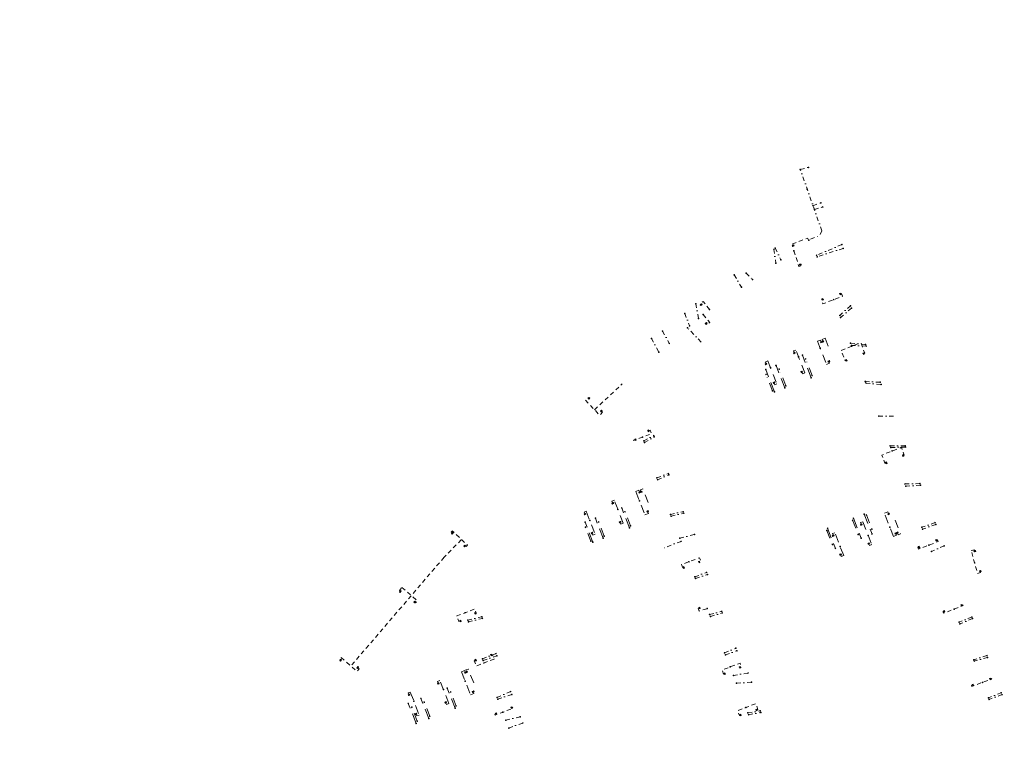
# Model space of a CAD drawing. Header units: inches. Extents: x 0 to 191500, y 0 to 342750.
# Tile 406 of 547: x 187313 to 187605, y 333720 to 333933. Entities that reach past the tile are written whole.
import ezdxf

# ---------------------------------------------------------------- set-up
doc = ezdxf.new("R2010")
doc.units = ezdxf.units.IN
doc.header["$MEASUREMENT"] = 0
for name, pattern in [('RI-HWA_HUISAANSLUITING', [4.8, 3, -1.8]), ('RI-HWA_KOLKAANSLUITING', [4.3, 2.5, -1.8]), ('RI-VWA_HUISAANSLUITING', [6.1, 2.5, -1.8, 0, -1.8])]:
    doc.linetypes.add(name, pattern=pattern)
doc.layers.get('0').update_dxf_attribs({"lineweight": 20})
for name, color, linetype, lineweight in [('ECW', 150, 'Continuous', 20), ('N-WE-RI-HWA_HUISAANSLUITING', 150, 'RI-HWA_HUISAANSLUITING', 20), ('N-WE-RI-HWA_KOLK-S', 150, 'Continuous', 20), ('N-WE-RI-HWA_KOLKAANSLUITING', 150, 'RI-HWA_KOLKAANSLUITING', 20), ('N-WE-RI-HWA_KOLKAANSLUITING_PVC-G', 150, 'RI-HWA_KOLKAANSLUITING', 20), ('N-WE-RI-HWA_RIOOLPUT_ONTSTOPPINGSPUT-G', 150, 'Continuous', 20), ('N-WE-RI-INLAAT', 7, 'Continuous', 20), ('N-WE-RI-VWA_HUISAANSLUITING', 20, 'RI-VWA_HUISAANSLUITING', 20), ('N-WE-RI-VWA_HUISAANSLUITING_PVC_160-G', 20, 'RI-VWA_HUISAANSLUITING', 20), ('N-WE-RI-VWA_RIOOLPUT_ONTSTOPPINGSPUT-G', 30, 'Continuous', 20)]:
    doc.layers.add(name, color=color, linetype=linetype, lineweight=lineweight)
picture_1 = doc.add_image_def('image1.ecw', size_in_pixel=(220000, 285000))

# ---------------------------------------------------------------- blocks, each defined once
blk = doc.blocks.new('N-SRI-KOLK_STRAAT_450X300-SO')
h = blk.add_hatch(color=256)
h.dxf.hatch_style = 1
h.paths.add_polyline_path([(0, 0.75), (-1.125, 1.5), (-1.125, 0)])
h.paths.add_polyline_path([(1.125, 1.5), (0, 0.75), (1.125, 0)])
for p, q in [((-1.125, 0), (1.125, 1.5)), ((1.125, 0), (-1.125, 1.5))]:
    blk.add_line(p, q)
at = {"flags": 128}
blk.add_lwpolyline([(-1.125, 0), (1.125, 0), (1.125, 1.5), (-1.125, 1.5)], close=True, dxfattribs=at)
blk = doc.blocks.new('N-SRI-KOLK_TROTTOIR-SO')
blk.add_hatch(color=256).paths.add_polyline_path([(1.125, 1.5), (-1.125, 1.5), (-1.125, 0)])
blk.add_line((-1.125, 0), (1.125, 1.5))
at = {"flags": 128}
blk.add_lwpolyline([(-1.125, 0), (1.125, 0), (1.125, 1.5), (-1.125, 1.5)], close=True, dxfattribs=at)
blk = doc.blocks.new('A$C2C270354')
h = blk.add_hatch(color=256)
h.dxf.hatch_style = 1
edge = h.paths.add_edge_path()
edge.add_arc((0, 0), 0.1, 0, 360)
blk.add_circle((0, 0), 0.1)
blk = doc.blocks.new('N-SRI-KOLK_RWS-SO')
at = {"ltscale": 0.1}
blk.add_hatch(color=256, dxfattribs=at).paths.add_polyline_path([(0, 0), (1.125, 0), (1.125, 1.5), (0, 1.5)])
blk.add_line((0, 0), (0, 1.5), dxfattribs=at)
at = {"flags": 128}
blk.add_lwpolyline([(-1.125, 0), (1.125, 0), (1.125, 1.5), (-1.125, 1.5)], close=True, dxfattribs=at)
at = {"ltscale": 0.1, "flags": 128}
blk.add_lwpolyline([(0, 0), (1.125, 0), (1.125, 1.5), (0, 1.5)], close=True, dxfattribs=at)

msp = doc.modelspace()

# ---------------------------------------------------------------- linework, layer by layer
at = {"layer": 'N-WE-RI-HWA_HUISAANSLUITING'}
for p, q in [((187548.02191, 333827.07853), (187545.42091, 333833.7639)), ((187540.20284, 333824.03645), (187537.60208, 333830.72119)), ((187537.14219, 333822.84658), (187534.54144, 333829.53132)), ((187494.13199, 333782.49857), (187491.80959, 333788.4483)), ((187563.78346, 333786.63295), (187566.10586, 333780.68322)), ((187483.25728, 333778.25377), (187480.93513, 333784.20288)), ((187486.3163, 333779.44782), (187483.99407, 333785.39713)), ((187560.56545, 333785.37684), (187562.88761, 333779.42774)), ((187552.90875, 333782.38815), (187555.23091, 333776.43904)), ((187442.36843, 333729.02551), (187440.04603, 333734.97524)), ((187434.55274, 333725.97476), (187432.23051, 333731.92407)), ((187430.79506, 333724.508), (187428.47291, 333730.4571))]:
    msp.add_line(p, q, dxfattribs=at)
at = {"layer": 'N-WE-RI-HWA_KOLKAANSLUITING', "ltscale": 0.5, "flags": 128}
for points, elevation in [([(187547.33544, 333867.8405), (187546.91618, 333868.44283), (187542.41399, 333866.73439), (187542.62687, 333866.40987)], 56.25175), ([(187542.90341, 333864.75552), (187544.38821, 333860.10185), (187544.78919, 333860.12989), (187544.79814, 333860.49199)], 56.25175), ([(187556.8516, 333851.94336), (187557.08628, 333852.03276), (187557.38208, 333851.27795), (187551.51202, 333848.99051), (187551.06161, 333850.22013), (187551.29338, 333850.29523)], -0.15781), ([(187517.8296, 333847.30254), (187516.00293, 333849.73769), (187515.13498, 333849.0689), (187515.30058, 333848.86448)], -0.41109), ([(187515.96783, 333845.83127), (187517.94334, 333843.43851), (187517.12212, 333842.77539), (187516.96181, 333843.0139)], 57.0215), ([(187563.72397, 333834.26572), (187563.95449, 333834.34892), (187562.77994, 333837.45225), (187556.90988, 333835.16481), (187558.09382, 333832.12845), (187558.34157, 333832.21179)], 55.60385), ([(187483.76032, 333817.54448), (187491.96108, 333825.25689)], 57.0215), ([(187481.99691, 333821.0524), (187481.8594, 333821.19763)], 56.8909), ([(187499.88802, 333811.37933), (187500.29021, 333811.51859), (187500.67914, 333810.49315), (187495.36093, 333808.44216), (187495.33209, 333808.54591), (187495.76048, 333808.70084)], -0.16571), ([(187570.19004, 333801.76652), (187569.94277, 333801.68213), (187568.99879, 333804.13678), (187574.86885, 333806.42422), (187575.68921, 333804.11095), (187575.48855, 333804.04366)], -0.07147), ([(187444.20775, 333778.98248), (187439.10219, 333773.83122)], 57.26948), ([(187579.91676, 333776.757), (187579.72193, 333776.67539), (187579.89674, 333776.18392), (187585.7668, 333778.47136), (187585.57318, 333778.99251), (187585.31007, 333778.89057)], 0.06597), ([(187439.10219, 333773.83122), (187411.44441, 333741.5465)], 57.26948), ([(187510.08973, 333770.70473), (187509.92734, 333770.64445), (187509.57587, 333771.61973), (187514.89409, 333773.67072), (187515.31328, 333772.56968), (187514.95771, 333772.42716)], -0.27612), ([(187443.85195, 333754.83429), (187443.4966, 333754.71352), (187442.85511, 333756.39258), (187448.22214, 333758.45885), (187448.66046, 333757.30822), (187448.50239, 333757.24653)], -0.17102), ([(187592.83858, 333759.60731), (187593.07084, 333759.69824), (187593.16544, 333759.45547), (187587.29538, 333757.16804), (187587.13018, 333757.59196), (187587.37077, 333757.68561)], -0.87688), ([(187413.55559, 333741.01185), (187413.90538, 333740.73315), (187413.27875, 333739.96178), (187408.5871, 333744.01497), (187408.14518, 333743.50343)], 57.26948), ([(187408.28656, 333743.38129), (187408.14518, 333743.50343)], 57.22489), ([(187448.33458, 333743.20464), (187448.0461, 333743.10331), (187448.61811, 333741.54192), (187453.93751, 333743.58985), (187453.4722, 333744.89182), (187453.26963, 333744.83047)], -0.04808), ([(187522.25708, 333739.24092), (187522.04242, 333739.15816), (187521.58756, 333740.34766), (187526.95363, 333742.41711), (187527.33933, 333741.32219), (187527.03859, 333741.20659)], -0.05233), ([(187595.8924, 333735.81774), (187595.65851, 333735.72648), (187595.75581, 333735.45836), (187601.62587, 333737.7458), (187601.58332, 333737.84395), (187601.33415, 333737.74193)], -0.64551), ([(187454.42507, 333727.32175), (187454.13987, 333727.20075), (187454.23477, 333726.95986), (187459.55417, 333729.00779), (187459.44479, 333729.30349), (187459.26945, 333729.22994)], -0.23215), ([(187531.95034, 333728.56203), (187532.20346, 333728.67554), (187531.6002, 333730.36512), (187526.23395, 333728.2956), (187526.75454, 333726.89839), (187526.93324, 333726.97249)], -0.62651)]:
    msp.add_lwpolyline(points, dxfattribs=dict(at, elevation=elevation))
for points in [[(187485.84985, 333817.08677), (187486.10981, 333816.81449), (187485.24186, 333815.97984), (187481.04773, 333820.4092), (187481.8594, 333821.19763)], [(187441.36415, 333781.11616), (187441.18245, 333781.2888)], [(187596.57856, 333775.78444), (187596.53189, 333776.03651), (187595.54401, 333775.77444)], [(187598.27792, 333769.53483), (187598.3409, 333769.27514), (187597.3969, 333769.01632), (187595.54401, 333775.77444)], [(187426.0123, 333763.76255), (187425.813, 333763.92771), (187426.57151, 333764.83168)], [(187426.57151, 333764.83168), (187431.17042, 333760.85867), (187430.65126, 333760.25772), (187430.46208, 333760.42115)], [(187514.78011, 333758.68413), (187514.54685, 333758.59417), (187514.82689, 333757.82753), (187517.21156, 333758.59504)]]:
    msp.add_lwpolyline(points, dxfattribs=at)
msp.add_lwpolyline([(187441.1824, 333781.28885, -0.000464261), (187441.526, 333781.64992), (187446.02914, 333777.3886), (187445.68403, 333777.02478), (187445.50265, 333777.19683)], format="xyb", dxfattribs=at)
at = {"layer": 'N-WE-RI-HWA_KOLKAANSLUITING_PVC-G'}
for points in [[(187551.44151, 333837.94193), (187551.26022, 333838.40791), (187552.19217, 333838.77049), (187553.50109, 333835.40617)], [(187551.02566, 333837.78014), (187550.84437, 333838.24612), (187549.91242, 333837.88353), (187552.59554, 333830.9871)], [(187543.00607, 333834.55239), (187542.82478, 333835.01836), (187543.52307, 333835.29004)], [(187545.28956, 333828.68115), (187545.47085, 333828.21517), (187546.16981, 333828.48711), (187543.52307, 333835.29004)], [(187534.5522, 333831.26393), (187534.3706, 333831.72979), (187535.18159, 333832.04648), (187537.83333, 333825.24414), (187537.2277, 333825.0081), (187537.0461, 333825.47395)], [(187553.34444, 333831.81497), (187553.52573, 333831.34899), (187552.59554, 333830.9871)], [(187497.11731, 333793.20085), (187496.9355, 333793.66663), (187496.00395, 333793.30301), (187498.69472, 333786.40955)], [(187497.53291, 333793.36318), (187497.3511, 333793.82895), (187498.05002, 333794.10177)], [(187499.64869, 333790.00615), (187498.05002, 333794.10177)], [(187489.10787, 333789.96685), (187488.92606, 333790.43263), (187489.62405, 333790.70508)], [(187491.39787, 333784.09815), (187491.57968, 333783.63238), (187492.27834, 333783.90509), (187489.62405, 333790.70508)], [(187480.87852, 333786.75464), (187480.6964, 333787.22029), (187481.28637, 333787.45175), (187483.94566, 333780.65236), (187483.24718, 333780.37918), (187483.06506, 333780.84483)], [(187499.54258, 333787.27724), (187499.72439, 333786.81147), (187498.69472, 333786.40955)], [(187571.00063, 333786.78336), (187570.81882, 333787.24913), (187569.78915, 333786.84722)], [(187573.22966, 333780.78315), (187573.41147, 333780.31738), (187572.47992, 333779.95376), (187569.78915, 333786.84722)], [(187562.85598, 333783.60411), (187562.67417, 333784.06988), (187563.37283, 333784.3426), (187566.02712, 333777.54261)], [(187572.92739, 333784.84796), (187574.52607, 333780.75234)], [(187556.80989, 333774.48089), (187556.99139, 333774.01499), (187557.69023, 333774.28724), (187555.04003, 333781.09018), (187554.34119, 333780.81793), (187554.52268, 333780.35203)], [(187573.64533, 333780.9453), (187573.82714, 333780.47952), (187574.52607, 333780.75234)], [(187565.14732, 333777.73593), (187565.32913, 333777.27015), (187566.02712, 333777.54261)], [(187445.35375, 333739.72779), (187445.17194, 333740.19357), (187444.24039, 333739.82995), (187446.93116, 333732.93649)], [(187445.76934, 333739.89012), (187445.58754, 333740.35589), (187446.28646, 333740.62871)], [(187447.88513, 333736.53309), (187446.28646, 333740.62871)], [(187437.34431, 333736.49379), (187437.1625, 333736.95957), (187437.86049, 333737.23202)], [(187439.63431, 333730.62509), (187439.81612, 333730.15932), (187440.51478, 333730.43203), (187437.86049, 333737.23202)], [(187428.64919, 333733.09977), (187428.46707, 333733.56542), (187429.05704, 333733.79688), (187431.71632, 333726.99749), (187431.01784, 333726.72431), (187430.83572, 333727.18996)], [(187447.77902, 333733.80418), (187447.96083, 333733.33841), (187446.93116, 333732.93649)]]:
    msp.add_lwpolyline(points, dxfattribs=at)
at = {"layer": 'N-WE-RI-HWA_RIOOLPUT_ONTSTOPPINGSPUT-G'}
for p, q in [((187548.11203, 333827.12186), (187547.93178, 333827.03521)), ((187547.97858, 333827.16866), (187548.06524, 333826.98841)), ((187537.23232, 333822.8899), (187537.05207, 333822.80325)), ((187537.09886, 333822.9367), (187537.18552, 333822.75645)), ((187540.29296, 333824.07978), (187540.11271, 333823.99313)), ((187540.15951, 333824.12658), (187540.24616, 333823.94633)), ((187563.87359, 333786.67628), (187563.69334, 333786.58962)), ((187563.74013, 333786.72308), (187563.82679, 333786.54283)), ((187560.65558, 333785.42017), (187560.47533, 333785.33351)), ((187560.52212, 333785.46697), (187560.60878, 333785.28672)), ((187494.22212, 333782.5419), (187494.04187, 333782.45524)), ((187494.08867, 333782.5887), (187494.17532, 333782.40845)), ((187552.99888, 333782.43148), (187552.81863, 333782.34482)), ((187552.86542, 333782.47828), (187552.95208, 333782.29802)), ((187483.34741, 333778.2971), (187483.16716, 333778.21044)), ((187483.21396, 333778.3439), (187483.30061, 333778.16364)), ((187486.40643, 333779.49115), (187486.22618, 333779.40449)), ((187486.27297, 333779.53794), (187486.35963, 333779.35769)), ((187442.45856, 333729.06884), (187442.27831, 333728.98218)), ((187442.32511, 333729.11564), (187442.41176, 333728.93538)), ((187434.64287, 333726.01808), (187434.46261, 333725.93143)), ((187434.50941, 333726.06488), (187434.59607, 333725.88463)), ((187430.88519, 333724.55132), (187430.70494, 333724.46467)), ((187430.75173, 333724.59812), (187430.83839, 333724.41787))]:
    msp.add_line(p, q, dxfattribs=at)
for centre in [(187548.02191, 333827.07853), (187537.14219, 333822.84658), (187540.20284, 333824.03645), (187563.78346, 333786.63295), (187560.56545, 333785.37684), (187494.13199, 333782.49857), (187552.90875, 333782.38815), (187483.25728, 333778.25377), (187486.3163, 333779.44782), (187442.36843, 333729.02551), (187434.55274, 333725.97476), (187430.79506, 333724.508)]:
    msp.add_circle(centre, 0.1, dxfattribs=at)
at = {"layer": 'N-WE-RI-VWA_HUISAANSLUITING', "ltscale": 0.5, "flags": 128}
for points, elevation in [([(187544.81189, 333888.87332), (187547.24258, 333889.49)], 56.25175), ([(187551.19065, 333870.67623), (187544.81189, 333888.87332)], 56.25175), ([(187548.58303, 333878.11513), (187550.89869, 333878.92686)], 56.25175), ([(187548.97999, 333876.98269), (187551.45156, 333877.75915)], 56.25175), ([(187547.82789, 333868.18328), (187550.58851, 333869.2473)], 56.25175), ([(187551.19065, 333870.67623), (187550.58851, 333869.2473)], 56.25175), ([(187536.99923, 333865.15457), (187537.5581, 333861.04222)], 112.97067), ([(187537.39362, 333865.52125), (187539.05538, 333862.09183)], 112.97067), ([(187528.72411, 333858.10022), (187530.631, 333856.22051)], 112.97067), ([(187513.82663, 333849.00354), (187514.60066, 333844.65709)], 0.30258), ([(187559.74196, 333848.39397), (187556.53963, 333845.58349)], 55.8946), ([(187559.99777, 333847.74238), (187556.79139, 333844.93033)], 55.8946), ([(187510.52038, 333846.15245), (187511.97372, 333842.42353)], 57.0215), ([(187515.39427, 333837.66876), (187511.34988, 333841.89127)], 57.0215), ([(187503.95375, 333840.89513), (187505.93311, 333837.26972)], 57.0215), ([(187500.66954, 333838.69367), (187502.84433, 333834.6344)], 57.0215), ([(187559.71886, 333837.33265), (187564.20659, 333836.92586)], 55.67974), ([(187559.97113, 333836.67969), (187564.38798, 333836.45992)], 55.67974), ([(187564.11549, 333825.95242), (187568.56002, 333825.74339)], 55.67974), ([(187564.29568, 333825.48602), (187568.81397, 333825.09108)], 55.67974), ([(187572.48641, 333815.66852), (187568.07967, 333815.69156)], 55.67974), ([(187498.40174, 333808.32924), (187501.312, 333809.90129)], 56.71833), ([(187498.56822, 333807.85777), (187501.45622, 333809.52819)], 56.71833), ([(187571.50328, 333806.8299), (187575.916, 333806.88943)], 55.67974), ([(187571.68347, 333806.3635), (187576.06833, 333806.49848)], 55.67974), ([(187502.26402, 333797.39111), (187505.67466, 333798.61513)], 56.71833), ([(187502.4638, 333796.82535), (187505.81888, 333798.24204)], 56.71833), ([(187506.27511, 333786.53057), (187510.03731, 333787.32898)], 56.29944), ([(187506.49383, 333785.97185), (187510.21759, 333786.86261)], 56.29944), ([(187509.04568, 333779.45356), (187513.39556, 333780.58628)], 56.29944), ([(187509.41022, 333778.52238), (187504.39012, 333776.59722)], 56.29944), ([(187587.4883, 333777.19017), (187583.74259, 333775.53615)], 55.80512), ([(187513.52962, 333768), (187517.00963, 333769.31471)], 56.29944), ([(187513.7119, 333767.5344), (187517.26181, 333768.66171)], 56.29944), ([(187517.90421, 333756.82578), (187521.47688, 333757.74735)], 56.29944), ([(187518.14116, 333756.22051), (187521.65701, 333757.28093)], 56.29944), ([(187446.13373, 333755.1796), (187450.27864, 333756.1384)], 56.94544), ([(187446.32775, 333754.66496), (187450.45848, 333755.67187)], 56.94544), ([(187522.3517, 333745.46534), (187525.69194, 333746.833)], 56.29944), ([(187522.60688, 333744.81351), (187525.98015, 333746.08671)], 56.29944), ([(187450.46913, 333743.67967), (187454.48989, 333745.21372)], 56.94544), ([(187450.65962, 333743.17439), (187454.7387, 333744.56828)], 56.94544), ([(187524.97645, 333738.76081), (187529.29909, 333739.4358)], 56.29944), ([(187525.88782, 333736.43285), (187530.34385, 333736.73053)], 56.29944), ([(187454.81083, 333732.23934), (187458.83908, 333733.93122)], 56.65216), ([(187455.01443, 333731.70694), (187459.1628, 333733.09146)], 56.65216), ([(187529.26357, 333727.64196), (187532.92586, 333728.22073)], 55.59291), ([(187529.47794, 333727.08156), (187533.10662, 333727.75455)], 55.59291), ([(187457.41476, 333725.43026), (187461.71654, 333726.46663)], 56.65216), ([(187458.28988, 333723.14188), (187462.42584, 333724.61207)], 56.65216)]:
    msp.add_lwpolyline(points, dxfattribs=dict(at, elevation=elevation))
for points in [[(187557.12862, 333866.57736), (187549.67008, 333863.40536)], [(187557.56375, 333865.45903), (187549.84933, 333862.9386)], [(187525.21754, 333857.60379), (187527.34398, 333853.93855)], [(187580.29722, 333795.64541), (187575.86387, 333795.54296)], [(187580.48253, 333795.16984), (187576.11614, 333794.88999)], [(187584.80164, 333784.08523), (187580.88846, 333782.68765)], [(187585.01948, 333783.52618), (187581.11086, 333782.13039)], [(187595.73984, 333756.07061), (187591.95824, 333754.57999)], [(187595.9211, 333755.60462), (187592.17533, 333754.02064)], [(187600.19897, 333744.60736), (187596.29597, 333743.39619)], [(187600.41649, 333744.04817), (187596.44473, 333743.02008)], [(187604.47683, 333733.61009), (187600.67796, 333732.11275)], [(187604.69435, 333733.05091), (187600.85886, 333731.64663)]]:
    msp.add_lwpolyline(points, dxfattribs=at)
at = {"layer": 'N-WE-RI-VWA_HUISAANSLUITING_PVC_160-G'}
for p, q in [((187548.3123, 333827.71113), (187546.39422, 333832.64118)), ((187536.56979, 333823.14231), (187534.65171, 333828.07235)), ((187540.49323, 333824.66905), (187538.61141, 333829.5059)), ((187494.42168, 333783.13149), (187492.78415, 333787.32667)), ((187564.42532, 333786.36365), (187566.06285, 333782.16848)), ((187486.60599, 333780.08074), (187484.96846, 333784.27591)), ((187560.34449, 333784.77075), (187561.98202, 333780.57557)), ((187482.68415, 333778.5499), (187481.04662, 333782.74507)), ((187552.68779, 333781.78205), (187554.32532, 333777.58688)), ((187442.65812, 333729.65843), (187441.02059, 333733.8536)), ((187434.84243, 333726.60768), (187433.2049, 333730.80285)), ((187431.15347, 333725.16774), (187429.51594, 333729.36292))]:
    msp.add_line(p, q, dxfattribs=at)
at = {"layer": 'N-WE-RI-VWA_RIOOLPUT_ONTSTOPPINGSPUT-G'}
for p, q in [((187547.33271, 333889.53333, 56.25175), (187547.15246, 333889.44668, 56.25175)), ((187547.19925, 333889.58013, 56.25175), (187547.28591, 333889.39988, 56.25175)), ((187550.98882, 333878.97019, 56.25175), (187550.80856, 333878.88353, 56.25175)), ((187550.85536, 333879.01699, 56.25175), (187550.94202, 333878.83673, 56.25175)), ((187551.54168, 333877.80248, 56.25175), (187551.36143, 333877.71582, 56.25175)), ((187551.40823, 333877.84928, 56.25175), (187551.49488, 333877.66902, 56.25175)), ((187537.08935, 333865.1979, 112.97067), (187536.9091, 333865.11124, 112.97067)), ((187536.9559, 333865.2447, 112.97067), (187537.04256, 333865.06444, 112.97067)), ((187537.48375, 333865.56458, 112.97067), (187537.30349, 333865.47792, 112.97067)), ((187537.35029, 333865.61138, 112.97067), (187537.43695, 333865.43112, 112.97067)), ((187557.21875, 333866.62068), (187557.0385, 333866.53403)), ((187557.08529, 333866.66748), (187557.17195, 333866.48723)), ((187557.65388, 333865.50235), (187557.47363, 333865.4157)), ((187557.52042, 333865.54915), (187557.60708, 333865.3689)), ((187525.30766, 333857.64712), (187525.12741, 333857.56046)), ((187525.17421, 333857.69392), (187525.26086, 333857.51367)), ((187528.81424, 333858.14355, 112.97067), (187528.63398, 333858.0569, 112.97067)), ((187528.68078, 333858.19035, 112.97067), (187528.76744, 333858.0101, 112.97067)), ((187513.91675, 333849.04686, 0.30258), (187513.7365, 333848.96021, 0.30258)), ((187513.7833, 333849.09366, 0.30258), (187513.86996, 333848.91341, 0.30258)), ((187559.83209, 333848.43729, 55.8946), (187559.65184, 333848.35064, 55.8946)), ((187559.69863, 333848.48409, 55.8946), (187559.78529, 333848.30384, 55.8946)), ((187560.0879, 333847.78571, 55.8946), (187559.90765, 333847.69905, 55.8946)), ((187559.95445, 333847.83251, 55.8946), (187560.0411, 333847.65225, 55.8946)), ((187510.6105, 333846.19578, 57.0215), (187510.43025, 333846.10912, 57.0215)), ((187510.47705, 333846.24258, 57.0215), (187510.5637, 333846.06232, 57.0215)), ((187500.62621, 333838.78379, 57.0215), (187500.71286, 333838.60354, 57.0215)), ((187504.04388, 333840.93846, 57.0215), (187503.86362, 333840.8518, 57.0215)), ((187503.91042, 333840.98525, 57.0215), (187503.99708, 333840.805, 57.0215)), ((187500.75966, 333838.73699, 57.0215), (187500.57941, 333838.65034, 57.0215)), ((187564.29672, 333836.96919, 55.67974), (187564.11647, 333836.88253, 55.67974)), ((187564.16326, 333837.01598, 55.67974), (187564.24992, 333836.83573, 55.67974)), ((187564.47811, 333836.50325, 55.67974), (187564.29786, 333836.41659, 55.67974)), ((187564.34466, 333836.55005, 55.67974), (187564.43131, 333836.36979, 55.67974)), ((187548.40242, 333827.75446), (187548.22217, 333827.66781)), ((187548.26897, 333827.80126), (187548.35563, 333827.62101)), ((187540.58335, 333824.71238), (187540.4031, 333824.62573)), ((187540.4499, 333824.75918), (187540.53655, 333824.57893)), ((187568.65015, 333825.78671, 55.67974), (187568.46989, 333825.70006, 55.67974)), ((187568.51669, 333825.83351, 55.67974), (187568.60335, 333825.65326, 55.67974)), ((187568.9041, 333825.1344, 55.67974), (187568.72384, 333825.04775, 55.67974)), ((187568.77064, 333825.1812, 55.67974), (187568.8573, 333825.00095, 55.67974)), ((187536.65991, 333823.18564), (187536.47966, 333823.09898)), ((187536.52646, 333823.23244), (187536.61312, 333823.05218)), ((187501.40212, 333809.94461, 56.71833), (187501.22187, 333809.85796, 56.71833)), ((187501.26867, 333809.99141, 56.71833), (187501.35532, 333809.81116, 56.71833)), ((187501.54634, 333809.57152, 56.71833), (187501.36609, 333809.48486, 56.71833)), ((187501.41289, 333809.61832, 56.71833), (187501.49954, 333809.43806, 56.71833)), ((187576.00612, 333806.93276, 55.67974), (187575.82587, 333806.84611, 55.67974)), ((187575.87267, 333806.97956, 55.67974), (187575.95933, 333806.79931, 55.67974)), ((187576.15846, 333806.54181, 55.67974), (187575.97821, 333806.45516, 55.67974)), ((187576.025, 333806.58861, 55.67974), (187576.11166, 333806.40836, 55.67974)), ((187505.76478, 333798.65846, 56.71833), (187505.58453, 333798.57181, 56.71833)), ((187505.63133, 333798.70526, 56.71833), (187505.71798, 333798.52501, 56.71833)), ((187505.909, 333798.28537, 56.71833), (187505.72875, 333798.19871, 56.71833)), ((187505.77555, 333798.33216, 56.71833), (187505.8622, 333798.15191, 56.71833)), ((187580.38735, 333795.68874), (187580.2071, 333795.60208)), ((187580.2539, 333795.73554), (187580.34055, 333795.55529)), ((187580.57266, 333795.21317), (187580.3924, 333795.12651)), ((187580.4392, 333795.25997), (187580.52586, 333795.07971)), ((187510.12744, 333787.37231, 56.29944), (187509.94719, 333787.28566, 56.29944)), ((187509.99399, 333787.41911, 56.29944), (187510.08064, 333787.23886, 56.29944)), ((187510.30771, 333786.90594, 56.29944), (187510.12746, 333786.81929, 56.29944)), ((187510.17426, 333786.95274, 56.29944), (187510.26092, 333786.77249, 56.29944)), ((187564.51545, 333786.40697), (187564.3352, 333786.32032)), ((187564.38199, 333786.45377), (187564.46865, 333786.27352)), ((187560.43461, 333784.81407), (187560.25436, 333784.72742)), ((187560.30116, 333784.86087), (187560.38782, 333784.68062)), ((187584.89177, 333784.12856), (187584.71151, 333784.04191)), ((187584.75831, 333784.17536), (187584.84497, 333783.99511)), ((187585.1096, 333783.5695), (187584.92935, 333783.48285)), ((187584.97615, 333783.6163), (187585.0628, 333783.43605)), ((187494.51181, 333783.17482), (187494.33156, 333783.08817)), ((187494.37835, 333783.22162), (187494.46501, 333783.04137)), ((187513.48568, 333780.62961, 56.29944), (187513.30543, 333780.54296, 56.29944)), ((187513.35223, 333780.67641, 56.29944), (187513.43889, 333780.49616, 56.29944)), ((187552.77791, 333781.82538), (187552.59766, 333781.73873)), ((187552.64446, 333781.87218), (187552.73112, 333781.69193)), ((187482.77427, 333778.59323), (187482.59402, 333778.50657)), ((187482.64082, 333778.64003), (187482.72748, 333778.45977)), ((187486.69612, 333780.12407), (187486.51586, 333780.03741)), ((187486.56266, 333780.17087), (187486.64932, 333779.99061)), ((187587.57842, 333777.2335, 55.80512), (187587.39817, 333777.14685, 55.80512)), ((187587.44497, 333777.2803, 55.80512), (187587.53162, 333777.10005, 55.80512)), ((187517.09976, 333769.35804, 56.29944), (187516.91951, 333769.27138, 56.29944)), ((187516.9663, 333769.40484, 56.29944), (187517.05296, 333769.22458, 56.29944)), ((187517.35194, 333768.70504, 56.29944), (187517.17169, 333768.61839, 56.29944)), ((187517.21849, 333768.75184, 56.29944), (187517.30514, 333768.57159, 56.29944)), ((187521.567, 333757.79068, 56.29944), (187521.38675, 333757.70403, 56.29944)), ((187521.43355, 333757.83748, 56.29944), (187521.52021, 333757.65723, 56.29944)), ((187521.74714, 333757.32426, 56.29944), (187521.56688, 333757.2376, 56.29944)), ((187521.61368, 333757.37105, 56.29944), (187521.70034, 333757.1908, 56.29944)), ((187450.36876, 333756.18173, 56.94544), (187450.18851, 333756.09508, 56.94544)), ((187450.23531, 333756.22853, 56.94544), (187450.32196, 333756.04828, 56.94544)), ((187450.5486, 333755.71519, 56.94544), (187450.36835, 333755.62854, 56.94544)), ((187450.41515, 333755.76199, 56.94544), (187450.50181, 333755.58174, 56.94544)), ((187595.82997, 333756.11394), (187595.64971, 333756.02728)), ((187595.69651, 333756.16073), (187595.78317, 333755.98048)), ((187596.01123, 333755.64795), (187595.83098, 333755.5613)), ((187595.87778, 333755.69475), (187595.96443, 333755.5145)), ((187454.58002, 333745.25705, 56.94544), (187454.39977, 333745.17039, 56.94544)), ((187454.44657, 333745.30384, 56.94544), (187454.53322, 333745.12359, 56.94544)), ((187525.78207, 333746.87632, 56.29944), (187525.60182, 333746.78967, 56.29944)), ((187525.64861, 333746.92312, 56.29944), (187525.73527, 333746.74287, 56.29944)), ((187526.07028, 333746.13004, 56.29944), (187525.89003, 333746.04339, 56.29944)), ((187525.93682, 333746.17684, 56.29944), (187526.02348, 333745.99659, 56.29944)), ((187454.82883, 333744.6116, 56.94544), (187454.64857, 333744.52495, 56.94544)), ((187454.69537, 333744.6584, 56.94544), (187454.78203, 333744.47815, 56.94544)), ((187600.28909, 333744.65068), (187600.10884, 333744.56403)), ((187600.15564, 333744.69748), (187600.2423, 333744.51723)), ((187600.50661, 333744.0915), (187600.32636, 333744.00484)), ((187600.37316, 333744.1383), (187600.45981, 333743.95805)), ((187529.38921, 333739.47913, 56.29944), (187529.20896, 333739.39247, 56.29944)), ((187529.25576, 333739.52592, 56.29944), (187529.34241, 333739.34567, 56.29944)), ((187530.43397, 333736.77386, 56.29944), (187530.25372, 333736.6872, 56.29944)), ((187530.30052, 333736.82066, 56.29944), (187530.38717, 333736.6404, 56.29944)), ((187458.92921, 333733.97455, 56.65216), (187458.74896, 333733.8879, 56.65216)), ((187458.79575, 333734.02135, 56.65216), (187458.88241, 333733.8411, 56.65216)), ((187604.56696, 333733.65342), (187604.38671, 333733.56676)), ((187604.4335, 333733.70021), (187604.52016, 333733.51996)), ((187459.25292, 333733.13479, 56.65216), (187459.07267, 333733.04813, 56.65216)), ((187459.11947, 333733.18158, 56.65216), (187459.20612, 333733.00133, 56.65216)), ((187604.78448, 333733.09423), (187604.60422, 333733.00758)), ((187604.65102, 333733.14103), (187604.73768, 333732.96078)), ((187442.74825, 333729.70176), (187442.568, 333729.61511)), ((187442.61479, 333729.74856), (187442.70145, 333729.56831)), ((187533.01598, 333728.26406, 55.59291), (187532.83573, 333728.1774, 55.59291)), ((187532.88253, 333728.31085, 55.59291), (187532.96919, 333728.1306, 55.59291)), ((187533.19675, 333727.79788, 55.59291), (187533.0165, 333727.71122, 55.59291)), ((187533.06329, 333727.84467, 55.59291), (187533.14995, 333727.66442, 55.59291)), ((187431.2436, 333725.21107), (187431.06335, 333725.12442)), ((187431.11015, 333725.25787), (187431.1968, 333725.07762)), ((187434.93255, 333726.65101), (187434.7523, 333726.56435)), ((187434.7991, 333726.69781), (187434.88576, 333726.51755)), ((187461.80667, 333726.50995, 56.65216), (187461.62642, 333726.4233, 56.65216)), ((187461.67321, 333726.55675, 56.65216), (187461.75987, 333726.3765, 56.65216)), ((187462.51596, 333724.65539, 56.65216), (187462.33571, 333724.56874, 56.65216)), ((187462.38251, 333724.70219, 56.65216), (187462.46916, 333724.52194, 56.65216))]:
    msp.add_line(p, q, dxfattribs=at)
for centre in [(187547.24258, 333889.49, 56.25175), (187550.89869, 333878.92686, 56.25175), (187551.45156, 333877.75915, 56.25175), (187536.99923, 333865.15457, 112.97067), (187537.39362, 333865.52125, 112.97067), (187557.12862, 333866.57736), (187557.56375, 333865.45903), (187525.21754, 333857.60379), (187528.72411, 333858.10022, 112.97067), (187513.82663, 333849.00354, 0.30258), (187559.74196, 333848.39397, 55.8946), (187559.99777, 333847.74238, 55.8946), (187510.52038, 333846.15245, 57.0215), (187500.66954, 333838.69367, 57.0215), (187503.95375, 333840.89513, 57.0215), (187564.20659, 333836.92586, 55.67974), (187564.38798, 333836.45992, 55.67974), (187548.3123, 333827.71113), (187540.49323, 333824.66905), (187568.56002, 333825.74339, 55.67974), (187568.81397, 333825.09108, 55.67974), (187536.56979, 333823.14231), (187501.312, 333809.90129, 56.71833), (187501.45622, 333809.52819, 56.71833), (187575.916, 333806.88943, 55.67974), (187576.06833, 333806.49848, 55.67974), (187505.67466, 333798.61513, 56.71833), (187505.81888, 333798.24204, 56.71833), (187580.29722, 333795.64541), (187580.48253, 333795.16984), (187510.03731, 333787.32898, 56.29944), (187510.21759, 333786.86261, 56.29944), (187564.42532, 333786.36365), (187494.42168, 333783.13149), (187560.34449, 333784.77075), (187584.80164, 333784.08523), (187585.01948, 333783.52618), (187513.39556, 333780.58628, 56.29944), (187552.68779, 333781.78205), (187482.68415, 333778.5499), (187486.60599, 333780.08074), (187587.4883, 333777.19017, 55.80512), (187517.00963, 333769.31471, 56.29944), (187517.26181, 333768.66171, 56.29944), (187521.47688, 333757.74735, 56.29944), (187521.65701, 333757.28093, 56.29944), (187450.27864, 333756.1384, 56.94544), (187450.45848, 333755.67187, 56.94544), (187595.73984, 333756.07061), (187595.9211, 333755.60462), (187454.48989, 333745.21372, 56.94544), (187525.69194, 333746.833, 56.29944), (187525.98015, 333746.08671, 56.29944), (187454.7387, 333744.56828, 56.94544), (187600.19897, 333744.60736), (187600.41649, 333744.04817), (187529.29909, 333739.4358, 56.29944), (187530.34385, 333736.73053, 56.29944), (187458.83908, 333733.93122, 56.65216), (187604.47683, 333733.61009), (187459.1628, 333733.09146, 56.65216), (187604.69435, 333733.05091), (187442.65812, 333729.65843), (187532.92586, 333728.22073, 55.59291), (187533.10662, 333727.75455, 55.59291), (187431.15347, 333725.16774), (187434.84243, 333726.60768), (187461.71654, 333726.46663, 56.65216), (187462.42584, 333724.61207, 56.65216)]:
    msp.add_circle(centre, 0.1, dxfattribs=at)

# ---------------------------------------------------------------- block references
at = {"layer": 'N-WE-RI-HWA_KOLK-S'}
for name, p, xscale, yscale, zscale, rotation in [('N-SRI-KOLK_TROTTOIR-SO', (187542.76022, 333866.14113, 56.16396), 0.2000000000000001, 0.2000000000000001, 0.2000000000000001, 26.39063295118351), ('N-SRI-KOLK_STRAAT_450X300-SO', (187544.80513, 333860.79191, 56.13267), 0.2, 0.2, 0.2, 178.6655845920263), ('N-SRI-KOLK_TROTTOIR-SO', (187551.57291, 333850.40415, 55.88051), 0.2000000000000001, 0.2000000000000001, 0.2000000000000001, 111.2897918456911), ('N-SRI-KOLK_TROTTOIR-SO', (187556.57207, 333851.83443, 55.88607), 0.2, 0.2, 0.2, 291.2897918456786), ('N-SRI-KOLK_TROTTOIR-SO', (187515.48064, 333848.62452, 56.59973), 0.2, 0.2, 0.2, 36.88411872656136), ('N-SRI-KOLK_TROTTOIR-SO', (187516.96181, 333843.06251, 56.62108), 0.2, 0.2, 0.2, 36.87452349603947), ('N-SRI-KOLK_RWS-SO', (187551.02566, 333837.78014), 0.1983, 0.1983, 0.1983, 201.2625060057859), ('N-SRI-KOLK_RWS-SO', (187551.44149, 333837.94194), 0.1983, 0.1983, 0.1983, 201.2625060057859), ('N-SRI-KOLK_STRAAT_450X300-SO', (187543.00607, 333834.55239), 0.2, 0.2, 0.2, 201.2589651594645), ('N-SRI-KOLK_TROTTOIR-SO', (187563.44444, 333834.1568, 55.7967), 0.2, 0.2, 0.2, 291.2897918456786), ('N-SRI-KOLK_STRAAT_450X300-SO', (187534.55205, 333831.26387), 0.2, 0.2, 0.2, 201.2589651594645), ('N-SRI-KOLK_TROTTOIR-SO', (187553.34444, 333831.81497), 0.2, 0.2, 0.2, 21.25896515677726), ('N-SRI-KOLK_TROTTOIR-SO', (187558.62109, 333832.32072, 55.80161), 0.2000000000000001, 0.2000000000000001, 0.2000000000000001, 111.2897918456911), ('N-SRI-KOLK_TROTTOIR-SO', (187545.28956, 333828.68115), 0.2, 0.2, 0.2, 21.25896515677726), ('N-SRI-KOLK_TROTTOIR-SO', (187537.0461, 333825.47395), 0.2, 0.2, 0.2, 21.25896515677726), ('N-SRI-KOLK_TROTTOIR-SO', (187482.20318, 333820.83456, 56.8909), 0.2, 0.2, 0.2, 43.43742105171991), ('N-SRI-KOLK_STRAAT_450X300-SO', (187485.84663, 333817.08677, 56.89121), 0.2, 0.2, 0.2, 42.83221856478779), ('N-SRI-KOLK_TROTTOIR-SO', (187499.60811, 333811.27138, 56.73493), 0.2, 0.2, 0.2, 291.0893545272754), ('N-SRI-KOLK_TROTTOIR-SO', (187496.05611, 333808.76801), 0.2, 0.2, 0.2, 111.09), ('N-SRI-KOLK_TROTTOIR-SO', (187575.20902, 333803.93473, 55.63765), 0.2, 0.2, 0.2, 291.2897918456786), ('N-SRI-KOLK_TROTTOIR-SO', (187570.46957, 333801.87544, 55.63143), 0.2000000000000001, 0.2000000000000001, 0.2000000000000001, 111.2897918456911), ('N-SRI-KOLK_RWS-SO', (187497.11731, 333793.20085), 0.1983, 0.1983, 0.1983, 201.3260804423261), ('N-SRI-KOLK_RWS-SO', (187497.53291, 333793.36318), 0.1983, 0.1983, 0.1983, 201.3260804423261), ('N-SRI-KOLK_STRAAT_450X300-SO', (187489.10787, 333789.96685), 0.2, 0.2, 0.2, 201.3225395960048), ('N-SRI-KOLK_STRAAT_450X300-SO', (187480.87852, 333786.75464), 0.2, 0.2, 0.2, 201.3225395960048), ('N-SRI-KOLK_TROTTOIR-SO', (187499.54258, 333787.27724), 0.2, 0.2, 0.2, 21.32253959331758), ('N-SRI-KOLK_TROTTOIR-SO', (187571.00063, 333786.78336), -0.2, 0.2, 0.2, 201.3225395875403), ('N-SRI-KOLK_TROTTOIR-SO', (187491.39787, 333784.09815), 0.2, 0.2, 0.2, 21.32253959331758), ('N-SRI-KOLK_TROTTOIR-SO', (187562.85598, 333783.60411), -0.2, 0.2, 0.2, 201.3225395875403), ('N-SRI-KOLK_TROTTOIR-SO', (187441.64611, 333780.83914, 56.98103), 0.2, 0.2, 0.2, 46.3764175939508), ('N-SRI-KOLK_TROTTOIR-SO', (187483.06506, 333780.84483), 0.2, 0.2, 0.2, 21.32253959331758), ('N-SRI-KOLK_TROTTOIR-SO', (187554.52268, 333780.35203), -0.2, 0.2, 0.2, 201.3225395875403), ('N-SRI-KOLK_RWS-SO', (187573.22966, 333780.78315), -0.1983, 0.1983, 0.1983, 21.31899873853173), ('N-SRI-KOLK_RWS-SO', (187573.64533, 333780.9453), -0.1983, 0.1983, 0.1983, 21.31899873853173), ('N-SRI-KOLK_TROTTOIR-SO', (187445.13237, 333777.2443, 56.9997), 0.2, 0.2, 0.2, 226.3573768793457), ('N-SRI-KOLK_STRAAT_450X300-SO', (187565.14732, 333777.73593), -0.1999999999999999, 0.2, 0.2, 21.32253958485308), ('N-SRI-KOLK_TROTTOIR-SO', (187585.03055, 333778.78164, 55.56215), 0.2, 0.2, 0.2, 291.2897918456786), ('N-SRI-KOLK_STRAAT_450X300-SO', (187556.80989, 333774.48089), -0.1999999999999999, 0.2, 0.2, 21.32253958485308), ('N-SRI-KOLK_TROTTOIR-SO', (187580.19629, 333776.86592, 55.59568), 0.2, 0.2, 0.2, 111.2897918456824), ('N-SRI-KOLK_TROTTOIR-SO', (187596.65554, 333775.49448, 55.28593), 0.2, 0.2, 0.2, 14.86723035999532), ('N-SRI-KOLK_TROTTOIR-SO', (187514.6778, 333772.31922, 56.51077), 0.2, 0.2, 0.2, 291.0893545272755), ('N-SRI-KOLK_TROTTOIR-SO', (187510.36964, 333770.81268, 56.52419), 0.2, 0.2, 0.2, 111.0893545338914), ('N-SRI-KOLK_TROTTOIR-SO', (187598.20095, 333769.82479, 55.28608), 0.2, 0.2, 0.2, 194.867230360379), ('N-SRI-KOLK_TROTTOIR-SO', (187426.23931, 333763.56643, 57.07901), 0.2, 0.2, 0.2, 49.17585463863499), ('N-SRI-KOLK_TROTTOIR-SO', (187430.23506, 333760.61727, 57.08938), 0.2, 0.2, 0.2, 229.1762110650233), ('N-SRI-KOLK_TROTTOIR-SO', (187448.22242, 333757.13875, 56.94149), 0.2, 0.2, 0.2, 291.0563997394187), ('N-SRI-KOLK_STRAAT_450X300-SO', (187515.06028, 333758.7914), -0.2, 0.2, 0.2, 110.9500663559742), ('N-SRI-KOLK_TROTTOIR-SO', (187587.6503, 333757.79453, 55.57465), 0.2, 0.2, 0.2, 111.2897918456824), ('N-SRI-KOLK_TROTTOIR-SO', (187592.55905, 333759.49838, 55.56695), 0.2, 0.2, 0.2, 291.2897918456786), ('N-SRI-KOLK_TROTTOIR-SO', (187444.13191, 333754.94208, 56.91732), 0.2, 0.2, 0.2, 111.0563997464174), ('N-SRI-KOLK_TROTTOIR-SO', (187408.51358, 333743.18517, 57.22489), 0.2, 0.2, 0.2, 49.17621106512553), ('N-SRI-KOLK_TROTTOIR-SO', (187448.61455, 333743.31243, 56.89853), 0.2, 0.2, 0.2, 111.0563997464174), ('N-SRI-KOLK_TROTTOIR-SO', (187452.98966, 333744.72268, 56.90553), 0.2, 0.2, 0.2, 291.0563997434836), ('N-SRI-KOLK_STRAAT_450X300-SO', (187413.33271, 333741.21266, 57.20077), 0.2, 0.2, 0.2, 227.9829338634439), ('N-SRI-KOLK_RWS-SO', (187445.35375, 333739.72779), 0.1983, 0.1983, 0.1983, 201.3260804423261), ('N-SRI-KOLK_RWS-SO', (187445.76934, 333739.89012), 0.1983, 0.1983, 0.1983, 201.3260804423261), ('N-SRI-KOLK_TROTTOIR-SO', (187522.25708, 333739.24092, 56.1746), 0.2, 0.2, 0.2, 291.2286426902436), ('N-SRI-KOLK_TROTTOIR-SO', (187526.75895, 333741.09796, 56.16504), 0.2, 0.2, 0.2, 291.2286426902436), ('N-SRI-KOLK_STRAAT_450X300-SO', (187437.34431, 333736.49379), 0.2, 0.2, 0.2, 201.3225395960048), ('N-SRI-KOLK_TROTTOIR-SO', (187601.05463, 333737.633, 55.47594), 0.2, 0.2, 0.2, 291.2897918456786), ('N-SRI-KOLK_TROTTOIR-SO', (187447.77902, 333733.80418), 0.2, 0.2, 0.2, 21.32253959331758), ('N-SRI-KOLK_TROTTOIR-SO', (187596.17193, 333735.92666, 55.4882), 0.2, 0.2, 0.2, 111.2897918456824), ('N-SRI-KOLK_STRAAT_450X300-SO', (187428.64919, 333733.09977), 0.2, 0.2, 0.2, 201.3225395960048), ('N-SRI-KOLK_TROTTOIR-SO', (187439.63431, 333730.62509), 0.2, 0.2, 0.2, 21.32253959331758), ('N-SRI-KOLK_TROTTOIR-SO', (187458.98948, 333729.12215, 56.87261), 0.2, 0.2, 0.2, 291.0563997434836), ('N-SRI-KOLK_TROTTOIR-SO', (187531.67043, 333728.45408, 56.06777), 0.2, 0.2, 0.2, 291.0893545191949), ('N-SRI-KOLK_TROTTOIR-SO', (187430.83572, 333727.18996), 0.2, 0.2, 0.2, 21.32253959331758), ('N-SRI-KOLK_TROTTOIR-SO', (187454.70504, 333727.42954, 56.84935), 0.2, 0.2, 0.2, 111.0563997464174), ('N-SRI-KOLK_STRAAT_450X300-SO', (187527.21341, 333727.07976, 56.07709), -0.2, 0.2, 0.2, 110.9500663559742)]:
    msp.add_blockref(name, p, dxfattribs=dict(at, xscale=xscale, yscale=yscale, zscale=zscale, rotation=rotation))
at = {"layer": 'N-WE-RI-INLAAT'}
for p, rotation in [((187544.81189, 333888.87332, 56.25175), 0.06357443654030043), ((187546.86286, 333883.02238, 167.74194), 0.06357443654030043), ((187548.58303, 333878.11513, 56.25175), 0.06357443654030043), ((187548.97999, 333876.98269, 167.74194), 0.06357443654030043), ((187547.33319, 333867.84631, 112.97067), 0.06357443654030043), ((187539.05538, 333862.09183, 112.97067), 0.06357443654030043), ((187542.90341, 333864.75552, 56.25175), 0.06357443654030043), ((187549.66951, 333863.40514, 111.49019), 0.06357443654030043), ((187549.84933, 333862.9386), 0.06357443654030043), ((187537.5581, 333861.04222, 112.97067), 0.06357443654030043), ((187530.631, 333856.22051, 112.97067), 0.06357443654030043), ((187527.34398, 333853.93855), 0.06357443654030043), ((187554.74042, 333850.24855, 111.49019), 0.06357443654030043), ((187514.60066, 333844.65709, 0.30258), 0.06357443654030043), ((187515.96783, 333845.83127, 57.0215), 0.06357443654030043), ((187517.8296, 333847.30254, -0.41109), 0.06357443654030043), ((187556.53862, 333845.5831, 111.49019), 0.06357443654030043), ((187556.79037, 333844.92993, 111.49019), 0.06357443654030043), ((187511.34988, 333841.89127, 57.0215), 0.06357443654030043), ((187511.97372, 333842.42353, 57.0215), 0.06357443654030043), ((187505.93311, 333837.26972, 57.0215), 0.06357443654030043), ((187559.71886, 333837.33265, 111.48485), 0.06357443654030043), ((187559.97113, 333836.67969, 111.48485), 0.06357443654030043), ((187560.07924, 333836.39985, 111.48485), 0.06357443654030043), ((187502.84433, 333834.6344, 57.0215), 0.06357443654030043), ((187564.11549, 333825.95242, 55.67974), 0.06357443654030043), ((187564.29568, 333825.48602, 111.48485), 0.06357443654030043), ((187568.07967, 333815.69156, 55.67974), 0.06357443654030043), ((187498.00219, 333809.46078, 56.71833), 0.06357443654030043), ((187498.40174, 333808.32924, 56.71833), 0.06357443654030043), ((187498.56822, 333807.85777, 56.71833), 0.06357443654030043), ((187571.50328, 333806.8299, 55.67974), 0.06357443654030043), ((187571.68347, 333806.3635, 55.67974), 0.06357443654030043), ((187572.07988, 333805.33742, 111.48485), 0.06357443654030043), ((187502.26402, 333797.39111, 56.71833), 0.06357443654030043), ((187502.4638, 333796.82535, 56.71833), 0.06357443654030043), ((187575.86387, 333795.54296, 111.48485), 0.06357443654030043), ((187576.11614, 333794.88999, 111.48485), 0.06357443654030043), ((187497.09373, 333790.51122), 0.06357443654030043), ((187490.67751, 333788.00634), 0.06357443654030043), ((187491.80959, 333788.4483), 0.06357443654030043), ((187492.78415, 333787.32667), 0.06357443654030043), ((187506.27511, 333786.53057, 55.61689), 0.06357443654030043), ((187480.93513, 333784.20288), 0.0635744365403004), ((187482.34173, 333784.75203), 0.06357443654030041), ((187483.99407, 333785.39713), 0.06357443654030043), ((187484.96846, 333784.27591), 0.06357443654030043), ((187506.49383, 333785.97185, 55.61689), 0.06357443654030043), ((187481.04662, 333782.74507), 0.06357443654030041), ((187580.88846, 333782.68765, 55.80512), 0.06357443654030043), ((187581.11086, 333782.13039, 55.80512), 0.06357443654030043), ((187509.04568, 333779.45356, 55.61689), 0.06357443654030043), ((187509.41022, 333778.52238, 55.61689), 0.06357443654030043), ((187583.00126, 333777.39369, 55.80512), 0.06357443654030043), ((187583.74259, 333775.53615, 55.80512), 0.06357443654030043), ((187511.77979, 333772.46968, 55.89659), 0.06357443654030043), ((187596.55631, 333772.18785, 55.80512), 0.06357443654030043), ((187513.52962, 333768, 55.61689), 0.06357443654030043), ((187513.7119, 333767.5344, 55.61689), 0.06357443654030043), ((187445.31886, 333757.3411, 57.12223), 0.06357443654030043), ((187517.21156, 333758.59504, -0.68255), 0.06357443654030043), ((187590.4748, 333758.40221, 167.79769), 0.06357443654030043), ((187446.13373, 333755.1796, 56.94544), 0.06357443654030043), ((187446.32775, 333754.66496, 56.94544), 0.06357443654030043), ((187517.90421, 333756.82578, 55.61689), 0.06357443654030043), ((187518.14116, 333756.22051, 55.61689), 0.06357443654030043), ((187591.95824, 333754.57999, 167.79769), 0.06357443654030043), ((187592.17533, 333754.02064, 167.79769), 0.06357443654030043), ((187522.3517, 333745.46534, 55.61689), 0.06357443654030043), ((187450.46913, 333743.67967, 56.94544), 0.06357443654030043), ((187450.65962, 333743.17439, 56.94544), 0.06357443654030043), ((187450.9383, 333742.43517, 56.98913), 0.06357443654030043), ((187522.60688, 333744.81351, 55.61689), 0.06357443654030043), ((187596.29597, 333743.39619), 0.06357443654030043), ((187596.44473, 333743.02008), 0.06357443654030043), ((187523.99217, 333741.27501, 55.6638), 0.06357443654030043), ((187445.33017, 333737.03816), 0.06357443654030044), ((187524.97645, 333738.76081, 56.29944), 0.06357443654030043), ((187525.88782, 333736.43285, 56.29944), 0.06357443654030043), ((187598.90507, 333736.68078, 167.79769), 0.06357443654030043), ((187438.91395, 333734.53328), 0.06357443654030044), ((187440.04603, 333734.97524), 0.06357443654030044), ((187441.02059, 333733.8536), 0.06357443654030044), ((187430.1124, 333731.09716), 0.06357443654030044), ((187432.23051, 333731.92407), 0.06357443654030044), ((187433.2049, 333730.80285), 0.06357443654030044), ((187454.81083, 333732.23934, 56.65216), 0.06357443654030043), ((187455.01443, 333731.70694, 56.65216), 0.06357443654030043), ((187600.67796, 333732.11275), 0.06357443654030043), ((187600.85886, 333731.64663), 0.06357443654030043), ((187428.47291, 333730.4571), 0.06357443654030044), ((187429.51594, 333729.36292), 0.06357443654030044), ((187456.49678, 333727.83072, 56.88105), 0.06357443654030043), ((187528.65618, 333729.22975, 55.59291), 0.06357443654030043), ((187529.26357, 333727.64196, 55.59291), 0.06357443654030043), ((187457.41476, 333725.43026, 56.65216), 0.06357443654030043), ((187529.47794, 333727.08156, 55.59291), 0.06357443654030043), ((187458.28988, 333723.14188, 56.65216), 0.06357443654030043)]:
    msp.add_blockref('A$C2C270354', p, dxfattribs=dict(at, rotation=rotation))
for p in [(187550.71386, 333835.82359), (187544.2883, 333833.32317), (187545.42091, 333833.7639), (187535.94871, 333830.07863), (187537.60208, 333830.72119), (187546.39422, 333832.64118), (187534.54144, 333829.53132), (187534.65171, 333828.07235), (187538.57515, 333829.5991)]:
    msp.add_blockref('A$C2C270354', p, dxfattribs=at)
at = {"layer": 'N-WE-RI-INLAAT', "xscale": -1, "rotation": 222.5815047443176}
for p in [(187561.98202, 333780.57557), (187564.97373, 333780.24138), (187566.06285, 333782.16848), (187566.10586, 333780.68322), (187571.39022, 333782.74557), (187554.32532, 333777.58688), (187562.88761, 333779.42774), (187555.23091, 333776.43904), (187556.63758, 333776.98802)]:
    msp.add_blockref('A$C2C270354', p, dxfattribs=at)

# ---------------------------------------------------------------- pictures from other files: only their frames are drawn
at = {"layer": 'ECW'}
image = msp.add_image(picture_1, insert=(180500, 328500), size_in_units=(11000, 14250), dxfattribs=at)
image.dxf.flags = 7

doc.saveas('drawing.dxf')
